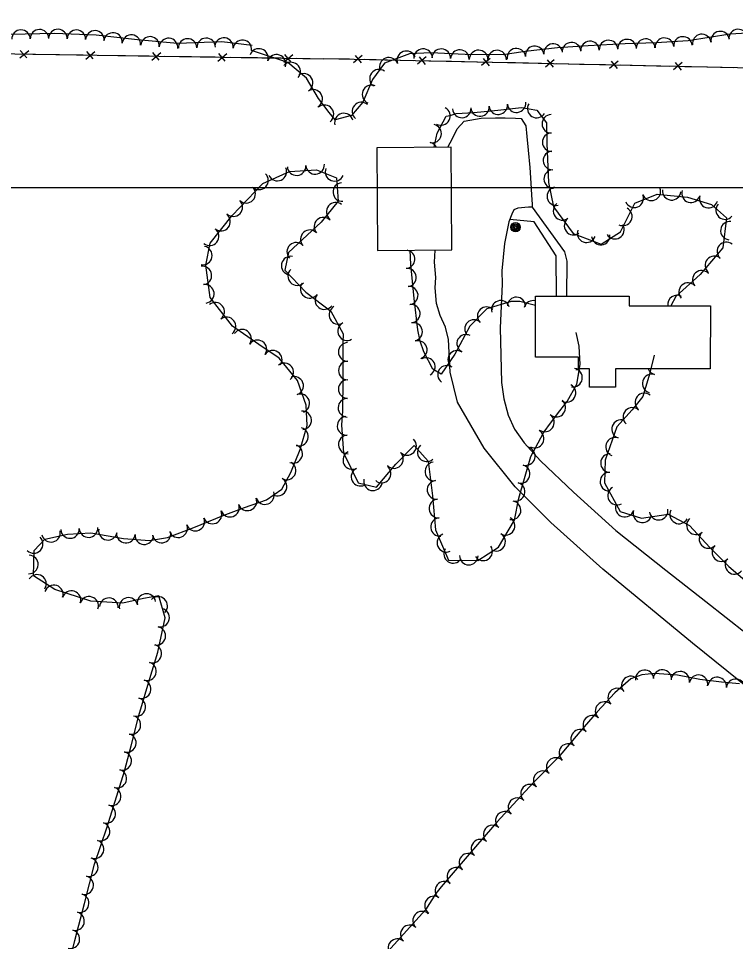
# Model space of a CAD drawing. Extents: x 353423 to 364002, y 127000 to 201942.
# Drawn here: x 362109.8 to 362418.9, y 130175.1 to 130572.9 of the extents above; entities that cross this region are included whole.
import ezdxf

# ---------------------------------------------------------------- set-up
doc = ezdxf.new("R2010")
doc.units = 0
for name, color, linetype in [('E_DTM_SlopeBottom', 7, 'Continuous'), ('E_FEN_Generic', 7, 'Continuous'), ('E_LAND_BrushLine', 7, 'Continuous'), ('E_LAND_TreeLine', 7, 'Continuous'), ('E_MISCPROP', 7, 'Continuous'), ('E_WTR_FlowLine', 7, 'Continuous')]:
    doc.layers.add(name, color=color, linetype=linetype)

msp = doc.modelspace()

# ---------------------------------------------------------------- linework, layer by layer
at = {"layer": 'E_DTM_SlopeBottom'}
for p, q in [((362110.34, 130555.83), (362114.18, 130559.08)), ((362110.56, 130559.13), (362113.37, 130555.85)), ((362138.8, 130555.38), (362142.65, 130558.63)), ((362139.02, 130558.68), (362141.83, 130555.4)), ((362167.26, 130554.93), (362171.11, 130558.18)), ((362167.48, 130558.24), (362170.29, 130554.95)), ((362195.72, 130554.48), (362199.57, 130557.73)), ((362195.95, 130557.79), (362198.75, 130554.5)), ((362224.18, 130554.03), (362228.03, 130557.28)), ((362224.41, 130557.34), (362227.21, 130554.05)), ((362257.93, 130556.89), (362254.18, 130553.77)), ((362257.69, 130553.69), (362254.99, 130556.89)), ((362285.52, 130556.28), (362281.77, 130553.16)), ((362285.28, 130553.08), (362282.58, 130556.28)), ((362313.11, 130555.67), (362309.35, 130552.54)), ((362312.87, 130552.47), (362310.17, 130555.67)), ((362340.69, 130555.06), (362336.94, 130551.93)), ((362340.45, 130551.85), (362337.76, 130555.06)), ((362368.28, 130554.45), (362364.53, 130551.32)), ((362368.04, 130551.24), (362365.34, 130554.44)), ((362395.87, 130553.83), (362392.12, 130550.71)), ((362395.63, 130550.63), (362392.93, 130553.83))]:
    msp.add_line(p, q, dxfattribs=at)
for points in [[(362494.67, 130917.68), (362501.07, 130865.76), (362502.53, 130820.62), (362502.21, 130788.31), (362496.25, 130715.7), (362487.95, 130648.53), (362478.65, 130555.57), (362479.24, 130550.26), (362241.31, 130555.54)], [(361871.36, 130556.18), (361975, 130559.74), (362241.31, 130555.54)], [(362115.9, 130557.52), (362127.47, 130557.33)], [(362127.47, 130557.33), (362137.64, 130557.17)], [(362144.36, 130557.07), (362155.93, 130556.89)], [(362155.93, 130556.89), (362166.1, 130556.73)], [(362172.83, 130556.62), (362184.39, 130556.44)], [(362184.39, 130556.44), (362194.56, 130556.28)], [(362201.29, 130556.17), (362212.85, 130555.99)], [(362212.85, 130555.99), (362223.02, 130555.83)], [(362229.75, 130555.72), (362241.31, 130555.54)], [(362252.52, 130555.29), (362241.31, 130555.54)], [(362268.9, 130554.93), (362259.04, 130555.15)], [(362280.11, 130554.68), (362268.9, 130554.93)], [(362296.49, 130554.32), (362286.63, 130554.53)], [(362307.7, 130554.07), (362296.49, 130554.32)], [(362324.08, 130553.7), (362314.22, 130553.92)], [(362335.29, 130553.46), (362324.08, 130553.7)], [(362351.66, 130553.09), (362341.8, 130553.31)], [(362362.87, 130552.84), (362351.66, 130553.09)], [(362379.25, 130552.48), (362369.39, 130552.7)], [(362390.46, 130552.23), (362379.25, 130552.48)], [(362406.84, 130551.87), (362396.98, 130552.09)], [(362418.05, 130551.62), (362406.84, 130551.87)]]:
    msp.add_lwpolyline(points, dxfattribs=at)
at = {"layer": 'E_FEN_Generic'}
msp.add_line((362192.46, 130452.57), (362190.55, 130466.55), dxfattribs=at)
msp.add_line((362192.46, 130452.57), (362190.55, 130466.55), dxfattribs=at)
for points in [[(362210.51, 130561.19), (362197.45, 130562.73), (362178.26, 130562.11), (362161.13, 130563.62), (362143.3, 130565.7), (362125.29, 130566.34), (362106.35, 130565.96)], [(362210.51, 130561.19), (362197.45, 130562.73), (362178.26, 130562.11), (362161.13, 130563.62), (362143.3, 130565.7), (362125.29, 130566.34), (362106.35, 130565.96)], [(362428.69, 130566.8), (362416.59, 130566.11), (362398.5, 130563.28), (362384.6, 130562.31), (362371.28, 130561.92), (362355.41, 130561.14), (362342.1, 130560.25), (362328.24, 130558.62), (362318.65, 130557.22), (362302.35, 130557.36), (362287.57, 130558.04), (362278.37, 130557.58), (362267.54, 130553.59), (362262.38, 130546.63), (362258.26, 130536.76), (362253.39, 130531.05), (362246.34, 130529.2), (362243.72, 130532.3), (362239.16, 130538.33), (362233.86, 130547.2), (362225.89, 130553.88), (362210.27, 130559.12)], [(362428.69, 130566.8), (362416.59, 130566.11), (362398.5, 130563.28), (362384.6, 130562.31), (362371.28, 130561.92), (362355.41, 130561.14), (362342.1, 130560.25), (362328.24, 130558.62), (362318.65, 130557.22), (362302.35, 130557.36), (362287.57, 130558.04), (362278.37, 130557.58), (362267.54, 130553.59), (362262.38, 130546.63), (362258.26, 130536.76), (362253.39, 130531.05), (362246.34, 130529.2), (362243.72, 130532.3), (362239.16, 130538.33), (362233.86, 130547.2), (362225.89, 130553.88), (362210.27, 130559.12)], [(362288.95, 130517.35), (362290.26, 130523.4), (362294.15, 130530.71), (362295.92, 130531.11), (362298.42, 130531.85), (362306.04, 130532.29), (362316.35, 130533.36), (362326.62, 130534.48), (362333.27, 130533.31), (362337.35, 130527.86), (362337.52, 130518.99), (362338.23, 130502.14), (362340.39, 130491.68), (362348.84, 130480.26), (362360.89, 130475.63), (362369.29, 130480.87), (362375.51, 130493.22), (362385.12, 130497.11), (362398.13, 130495.83), (362408.54, 130492.65), (362415, 130486.91), (362413.4, 130474.02), (362403.69, 130462.54), (362393.13, 130453.03), (362390.96, 130449.07)], [(362190.55, 130466.55), (362192.42, 130475.97), (362201.82, 130487.95), (362215.09, 130501.77), (362226.65, 130506.96), (362238.22, 130507.7), (362246.81, 130504.16), (362247.54, 130494.1), (362240.26, 130485.11), (362226.13, 130472.05), (362224.57, 130464.36), (362233.67, 130454.95), (362244.37, 130446.76), (362249.66, 130437.01), (362249.56, 130433.02), (362249.65, 130417.4), (362249.45, 130403.73), (362249.06, 130397.67), (362249.82, 130385.64), (362256.16, 130372.79), (362264.15, 130370.9), (362272.46, 130380.86), (362280.39, 130388.82), (362286.36, 130382.04), (362288.18, 130367.17), (362289.52, 130352.53), (362295.17, 130339.41), (362307.82, 130339.25), (362316.7, 130345.01), (362323.66, 130356.71), (362325.45, 130366.16), (362330.58, 130384.07), (362335.91, 130394.07), (362335.98, 130394.19), (362339.5, 130399.1), (362343.2, 130403.79), (362346.34, 130407.78), (362350.47, 130415.27), (362351.95, 130423.81), (362351.52, 130431.64), (362350.21, 130437.48)], [(362190.55, 130466.55), (362192.42, 130475.97), (362201.82, 130487.95), (362215.09, 130501.77), (362226.65, 130506.96), (362238.22, 130507.7), (362246.81, 130504.16), (362247.54, 130494.1), (362240.26, 130485.11), (362226.13, 130472.05), (362224.57, 130464.36), (362233.67, 130454.95), (362244.37, 130446.76), (362249.66, 130437.01), (362249.56, 130433.02), (362249.65, 130417.4), (362249.45, 130403.73), (362249.06, 130397.67), (362249.82, 130385.64), (362256.16, 130372.79), (362264.15, 130370.9), (362272.46, 130380.86), (362280.39, 130388.82), (362286.36, 130382.04), (362288.18, 130367.17), (362289.52, 130352.53), (362295.17, 130339.41), (362307.82, 130339.25), (362316.7, 130345.01), (362323.66, 130356.71), (362325.45, 130366.16), (362330.58, 130384.07), (362335.91, 130394.07), (362335.98, 130394.19), (362339.5, 130399.1), (362343.2, 130403.79), (362346.34, 130407.78), (362350.47, 130415.27), (362351.62, 130421.91)], [(362332.6, 130449.23), (362325.92, 130450.87), (362322.16, 130450.96), (362311.66, 130447.71), (362304.33, 130440.31), (362297.91, 130428.18), (362291.98, 130419.53), (362288.32, 130421.72), (362284.44, 130429.27), (362282.93, 130433.79), (362281.89, 130438.74), (362280.29, 130452.17), (362278.88, 130466.83), (362278.6, 130472.96)], [(362129.51, 130156.67), (362134.13, 130175.51), (362138.26, 130191.41), (362142.56, 130208.39), (362148.06, 130224.53), (362155.52, 130248.51), (362158.33, 130259.4), (362161.65, 130272.53), (362165.97, 130286.93), (362169.82, 130299.73), (362172.93, 130314.51), (362170.34, 130324.03), (362163.69, 130322.89), (362154.82, 130320.9), (362140.95, 130321.72), (362125.38, 130326.76), (362116.17, 130332.74), (362116.57, 130343.66), (362121.15, 130348.45), (362130.92, 130350.7), (362140.93, 130351.2), (362155.03, 130348.81), (362166.22, 130347.94), (362173.95, 130349.16), (362185.29, 130353.49), (362197.98, 130358.74), (362207.16, 130362.06), (362216.72, 130365.49), (362223.25, 130370.04), (362227.24, 130377.15), (362231.2, 130387.13), (362234.28, 130397.51), (362233.79, 130406.21), (362230.03, 130416.8), (362222.12, 130426.46), (362213.43, 130432.36), (362201.98, 130440.32), (362192.46, 130452.57)], [(362129.51, 130156.67), (362134.13, 130175.51), (362138.26, 130191.41), (362142.56, 130208.39), (362148.06, 130224.53), (362155.52, 130248.51), (362158.33, 130259.4), (362161.65, 130272.53), (362165.97, 130286.93), (362169.82, 130299.73), (362172.93, 130314.51), (362170.34, 130324.03), (362163.69, 130322.89), (362154.82, 130320.9), (362140.95, 130321.72), (362125.38, 130326.76), (362116.17, 130332.74), (362116.57, 130343.66), (362121.15, 130348.45), (362130.92, 130350.7), (362140.93, 130351.2), (362155.03, 130348.81), (362166.22, 130347.94), (362173.95, 130349.16), (362185.29, 130353.49), (362197.98, 130358.74), (362207.16, 130362.06), (362216.72, 130365.49), (362223.25, 130370.04), (362227.24, 130377.15), (362231.2, 130387.13), (362234.28, 130397.51), (362233.79, 130406.21), (362230.03, 130416.8), (362222.12, 130426.46), (362213.43, 130432.36), (362201.98, 130440.32), (362192.46, 130452.57)], [(362383.85, 130427.78), (362381.8, 130419.61), (362378.97, 130410.01), (362374.33, 130404.23), (362367.64, 130396.87), (362362.7, 130382.49), (362362.39, 130372.7), (362369.12, 130360.47), (362378.38, 130357.52), (362389.84, 130359.26), (362399.05, 130354.35), (362407.78, 130344.86), (362415.98, 130336.75), (362430.85, 130324.09)], [(362382.37, 130421.88), (362381.8, 130419.61), (362378.97, 130410.01), (362374.33, 130404.23), (362367.64, 130396.87), (362362.7, 130382.49), (362362.39, 130372.7), (362369.12, 130360.47), (362378.38, 130357.52), (362389.84, 130359.26), (362399.05, 130354.35), (362407.78, 130344.86), (362415.98, 130336.75), (362430.85, 130324.09)], [(362420.54, 130286.18), (362412.76, 130286.88), (362403.44, 130287.99), (362393.86, 130289.8), (362383.87, 130290.52), (362378.45, 130290.07), (362373.74, 130288.22), (362366.87, 130282.22), (362359.29, 130274.11), (362351.7, 130265.48), (362342.48, 130254.46), (362331.84, 130243.56), (362316.03, 130226.56), (362304.91, 130213.67), (362291.99, 130198.67), (362289.68, 130195.73), (362285.18, 130188.81), (362269.01, 130170.83)]]:
    msp.add_lwpolyline(points, dxfattribs=at)
for centre, radius, start, end in [((362110.86, 130563.96), 4, 1.1479, 181.1326), ((362118.85, 130564.12), 4, 1.1479, 181.1326), ((362126.74, 130564.2), 4, 357.959, 177.9436), ((362134.73, 130563.91), 4, 357.959, 177.9436), ((362142.72, 130563.62), 4, 357.959, 177.9436), ((362150.51, 130562.75), 4, 353.3443, 173.3289), ((362158.45, 130561.82), 4, 353.3443, 173.3289), ((362166.47, 130561.04), 4, 354.9743, 174.959), ((362396.21, 130561.02), 4.01, 4.0042, 183.9889), ((362404.33, 130562.07), 4.01, 8.8932, 188.8779), ((362412.26, 130563.31), 4.01, 8.8932, 188.8779), ((362420.01, 130564.2), 4.01, 3.2612, 183.2458), ((362174.44, 130560.34), 4, 354.9743, 174.959), ((362182.68, 130560.15), 4, 1.8547, 181.8394), ((362190.67, 130560.41), 4, 1.8547, 181.8394), ((362198.35, 130560.51), 4, 353.32, 173.3047), ((362206.29, 130559.58), 4, 353.32, 173.3047), ((362340.27, 130557.92), 4.01, 6.7422, 186.7269), ((362348.15, 130558.55), 4.01, 3.8069, 183.7916), ((362356.12, 130559.07), 4.01, 2.8501, 182.8348), ((362364.13, 130559.47), 4.01, 2.8501, 182.8348), ((362372.1, 130559.85), 4.01, 1.6807, 181.6654), ((362380.11, 130560.08), 4.01, 1.6807, 181.6654), ((362388.21, 130560.46), 4.01, 4.0042, 183.9889), ((362213.4, 130555.85), 4.01, 341.4715, 161.4562), ((362221, 130553.3), 4.01, 341.4715, 161.4562), ((362276.94, 130554.82), 4.01, 20.2534, 200.238), ((362284.19, 130555.77), 4.01, 2.8704, 182.8551), ((362292, 130555.74), 4.01, 357.3819, 177.3666), ((362300.01, 130555.37), 4.01, 357.3819, 177.3666), ((362308.11, 130555.21), 4.01, 359.5085, 179.4932), ((362316.13, 130555.14), 4.01, 359.5085, 179.4932), ((362324.41, 130555.94), 4.01, 8.2791, 188.2638), ((362332.3, 130556.98), 4.01, 6.7422, 186.7269), ((362227.28, 130549.97), 4.01, 320.0616, 140.0463), ((362269.42, 130552.04), 4.01, 20.2534, 200.238), ((362232.67, 130545.1), 4.01, 300.8763, 120.861), ((362265.18, 130546.88), 4.01, 53.4261, 233.4107), ((362236.79, 130538.21), 4.01, 300.8763, 120.861), ((362261.95, 130540.15), 4.01, 67.3808, 247.3655), ((362241.65, 130531.56), 4.01, 307.12, 127.1046), ((362257.6, 130532.75), 4.01, 49.5348, 229.5195), ((362291.87, 130530.86), 3.97, 242.0003, 61.985), ((362300.88, 130534.08), 3.97, 183.2754, 3.26), ((362308.7, 130534.65), 3.97, 185.9328, 5.9174), ((362316.59, 130535.48), 3.97, 186.2646, 6.2492), ((362324.49, 130536.34), 3.97, 186.2646, 6.2492), ((362333.13, 130534.02), 3.97, 148.6583, 328.6429), ((362250.07, 130528.01), 4.01, 14.736, 194.7207), ((362339.43, 130527.48), 3.97, 91.1443, 271.1289), ((362288.1, 130523.25), 3.97, 257.7301, 77.7148), ((362339.59, 130519.54), 3.97, 91.1443, 271.1289), ((362286.41, 130515.49), 3.97, 28.0457, 77.7148), ((362339.91, 130511.65), 3.97, 92.4073, 272.392), ((362229.66, 130509.25), 4, 183.6435, 3.6282), ((362237.65, 130509.76), 4, 183.6435, 3.6282), ((362213.46, 130503.09), 4, 226.1772, 46.1619), ((362221.37, 130506.89), 4, 204.201, 24.1857), ((362246.01, 130506.76), 4, 157.6346, 337.6193), ((362340.24, 130503.71), 3.97, 92.4073, 272.392), ((362249.35, 130498.06), 4, 94.1746, 274.1593), ((362207.92, 130497.32), 4, 226.1772, 46.1619), ((362341.57, 130496.24), 3.97, 101.693, 281.6777), ((362382.6, 130498.33), 3.97, 202.0533, 22.038), ((362391.36, 130498.58), 3.97, 174.3608, 354.3454), ((362399.63, 130497.54), 3.97, 163.067, 343.0517), ((362202.38, 130491.55), 4, 226.1772, 46.1619), ((362246.54, 130489.54), 4, 50.9899, 230.9746), ((362375.23, 130495.35), 3.97, 202.0533, 22.038), ((362407.23, 130495.23), 3.97, 163.067, 343.0517), ((362344.27, 130489.93), 3.97, 126.5071, 306.4918), ((362370.32, 130487.55), 3.97, 243.2832, 63.2679), ((362414.36, 130490.26), 3.97, 138.3438, 318.3285), ((362197.08, 130485.29), 4, 231.8914, 51.8761), ((362241.23, 130483.16), 4, 42.7709, 222.7556), ((362349, 130483.54), 3.97, 126.5071, 306.4918), ((362192.14, 130479), 4, 231.8914, 51.8761), ((362235.36, 130477.73), 4, 42.7709, 222.7556), ((362354.63, 130480.27), 3.97, 158.9905, 338.9752), ((362366.9, 130481.83), 3.97, 211.9701, 31.9548), ((362416.42, 130481.45), 3.97, 82.9439, 262.9286), ((362360.8, 130479.25), 3.97, 185.9862, 5.9709), ((362189.24, 130470.7), 4, 258.7574, 78.7421), ((362229.48, 130472.3), 4, 42.7709, 222.7556), ((362414.86, 130472.53), 3.97, 49.7845, 229.7692), ((362227.11, 130466.37), 4, 78.5115, 258.4961), ((362276.74, 130469.11), 3.89, 272.5991, 81.3451), ((362409.73, 130466.46), 3.97, 49.7845, 229.7692), ((362189.04, 130462.12), 4, 277.7823, 97.767), ((362229.91, 130461.85), 4, 134.0425, 314.0272), ((362277.37, 130461.25), 3.89, 275.5065, 95.4911), ((362404.3, 130460.29), 3.97, 42.009, 221.9936), ((362190.13, 130454.19), 4, 277.7823, 97.767), ((362235.28, 130456.35), 4, 142.5687, 322.5534), ((362398.4, 130454.98), 3.97, 42.009, 221.9936), ((362241.63, 130451.49), 4, 142.5687, 322.5534), ((362278.12, 130453.51), 3.89, 275.5065, 95.4911), ((362194.54, 130446.49), 4, 307.8473, 127.832), ((362317.54, 130447.39), 3.89, 17.2181, 197.2027), ((362324.42, 130448.87), 3.89, 358.6361, 178.6208), ((362331.58, 130447.38), 3.89, 74.7396, 166.2111), ((362393.65, 130449.64), 3.97, 61.3198, 188.2845), ((362247.62, 130445.16), 4, 118.4977, 298.4824), ((362279.01, 130445.73), 3.89, 276.7816, 96.7663), ((362311.52, 130444.67), 3.89, 45.245, 225.2297), ((362199.44, 130440.17), 4, 307.8473, 127.832), ((362280, 130437.84), 3.89, 281.8456, 101.8303), ((362306.04, 130439.14), 3.89, 45.245, 225.2297), ((362206.17, 130434.85), 4, 325.1961, 145.1808), ((362251.43, 130438.13), 4, 118.4977, 298.4824), ((362212.76, 130430.28), 4, 325.8681, 145.8528), ((362282.02, 130430.09), 3.89, 288.5263, 108.511), ((362302.67, 130432.81), 3.89, 62.1206, 242.1053), ((362219.38, 130425.79), 4, 325.8681, 145.8528), ((362251.68, 130429.16), 4, 90.3341, 270.3188), ((362285.47, 130422.8), 3.89, 297.2003, 117.185), ((362298.76, 130425.83), 3.89, 55.577, 235.5617), ((362224.37, 130420.41), 4, 309.3177, 129.3024), ((362251.72, 130421.16), 4, 90.3341, 270.3188), ((362294.36, 130419.41), 3.89, 55.577, 235.5617), ((362348.83, 130418.09), 4, 260.1736, 80.1583), ((362349.76, 130425.52), 4, 273.1226, 295.476), ((362384.91, 130423.38), 4.01, 201.9497, 255.8901), ((362228.6, 130414.57), 4, 289.5215, 109.5062), ((362382.79, 130415.56), 4.01, 73.5535, 253.5382), ((362251.68, 130413.12), 4, 89.1613, 269.1459), ((362345.98, 130411.46), 4, 241.1716, 61.1563), ((362231.27, 130407.03), 4, 289.5215, 109.5062), ((362379.59, 130407.44), 4.01, 51.3213, 231.306), ((362251.56, 130405.12), 4, 89.1613, 269.1459), ((362341.63, 130405.18), 4, 231.7808, 51.7655), ((362232.06, 130399.71), 4, 273.2371, 93.2218), ((362336.69, 130398.77), 4, 234.3884, 54.373), ((362374.39, 130401.17), 4.01, 47.7506, 227.7353), ((362251.18, 130397.29), 4, 93.6246, 273.6093), ((362369.53, 130395.9), 4.01, 71.0139, 250.9985), ((362230.66, 130392.67), 4, 253.4717, 73.4564), ((362332.31, 130391.77), 4, 241.9405, 61.9252), ((362251.68, 130389.31), 4, 93.6246, 273.6093), ((362277.29, 130388.67), 4, 225.105, 45.0897), ((362366.92, 130388.31), 4.01, 71.0139, 250.9985), ((362228.2, 130385.26), 4, 248.3787, 68.3633), ((362253.67, 130382.57), 4, 116.2868, 296.2715), ((362285.73, 130385.92), 4, 131.409, 311.3936), ((362328.46, 130384.27), 4, 254.0348, 74.0195), ((362271.64, 130383), 4, 225.105, 45.0897), ((362364.76, 130381.29), 4.01, 88.2002, 268.1849), ((362225.36, 130378.08), 4, 240.6691, 60.6537), ((362257.21, 130375.4), 4, 116.2868, 296.2715), ((362266.33, 130376.78), 4, 230.1885, 50.1732), ((362289.01, 130377.66), 4, 96.996, 276.9807), ((362326.26, 130376.58), 4, 254.0348, 74.0195), ((362221.44, 130371.11), 4, 240.6691, 60.6537), ((362262.6, 130373.41), 4, 166.6944, 346.6791), ((362364.5, 130373.27), 4.01, 88.2002, 268.1849), ((362289.98, 130369.72), 4, 96.996, 276.9807), ((362324.06, 130368.89), 4, 254.0348, 74.0195), ((362367.78, 130367.25), 4.01, 118.8533, 298.838), ((362208.48, 130364.76), 4, 199.7628, 19.7475), ((362216.01, 130367.46), 4, 199.7628, 19.7475), ((362200.95, 130362.04), 4, 199.8679, 19.8526), ((362290.79, 130361.69), 4, 95.2134, 275.1981), ((362322.32, 130360.89), 4, 259.2526, 79.2373), ((362371.13, 130362.03), 4.01, 162.3519, 342.3366), ((362193.41, 130359.12), 4, 202.5027, 22.4873), ((362378.77, 130359.6), 4.01, 162.3519, 342.3366), ((362385.74, 130360.76), 4.01, 188.6433, 8.628), ((362394.52, 130359.14), 4.01, 151.9355, 331.9202), ((362178.61, 130353.18), 4, 200.8825, 20.8672), ((362186.02, 130356.05), 4, 202.5027, 22.4873), ((362291.51, 130353.73), 4, 95.2134, 275.1981), ((362319.74, 130354.22), 4, 239.2749, 59.2596), ((362401.79, 130354.47), 4.01, 132.6033, 312.588), ((362123.79, 130351.21), 4, 192.9338, 12.9184), ((362131.98, 130352.85), 4, 182.8826, 2.8673), ((362139.97, 130353.25), 4, 182.8826, 2.8673), ((362148.32, 130352.07), 4, 170.374, 350.3587), ((362156.03, 130350.83), 4, 175.5886, 355.5733), ((362164, 130350.21), 4, 175.5886, 355.5733), ((362171.44, 130350.89), 4, 188.9909, 8.9756), ((362294.21, 130346.94), 4, 113.3284, 293.3131), ((362315.65, 130347.35), 4, 239.2749, 59.2596), ((362407.22, 130348.56), 4.01, 132.6033, 312.588), ((362116.31, 130346.42), 4, 226.3535, 46.3382), ((362297.14, 130342.14), 4, 147.9856, 327.9702), ((362310.09, 130343.22), 4, 212.9653, 32.95), ((362412.75, 130342.89), 4.01, 135.3098, 315.2945), ((362114.25, 130337.56), 4, 267.8943, 87.879), ((362303.9, 130341.39), 4, 179.2781, 359.2628), ((362418.4, 130337.43), 4.01, 139.6071, 319.5918), ((362117.76, 130329.21), 4, 327.0122, 146.9969), ((362125, 130324.68), 4, 342.0645, 162.0491), ((362132.61, 130322.22), 4, 342.0645, 162.0491), ((362140.22, 130319.75), 4, 342.0645, 162.0491), ((362148.72, 130319.16), 4, 356.6218, 176.6065), ((362157.24, 130319.3), 4, 12.6253, 192.61), ((362164.96, 130320.98), 4, 9.7967, 189.7814), ((362170.01, 130319.69), 4, 316.2326, 136.2173), ((362170.82, 130314.64), 4, 258.0936, 78.0783), ((362169.17, 130306.81), 4, 258.0936, 78.0783), ((362167.47, 130299.18), 4, 253.2637, 73.2483), ((362165.16, 130291.52), 4, 253.2637, 73.2483), ((362379.67, 130288.07), 4, 4.7905, 184.7752), ((362387.32, 130288.17), 4, 355.889, 175.8737), ((362395.03, 130287.45), 4, 349.336, 169.3207), ((362162.86, 130283.86), 4, 253.3179, 73.3026), ((362373.7, 130285.4), 4, 41.1227, 221.1074), ((362402.89, 130285.97), 4, 349.336, 169.3207), ((362410.96, 130284.99), 4, 353.1787, 173.1634), ((362418.98, 130284.22), 4, 354.8618, 174.8464), ((362367.88, 130280.24), 4, 46.9491, 226.9338), ((362160.56, 130276.2), 4, 253.3179, 73.3026), ((362362.42, 130274.4), 4, 46.9491, 226.9338), ((362158.44, 130268.39), 4, 255.8257, 75.8104), ((362357.13, 130268.49), 4, 48.659, 228.6437), ((362156.48, 130260.63), 4, 255.8257, 75.8104), ((362351.92, 130262.49), 4, 50.0816, 230.0663), ((362346.79, 130256.36), 4, 50.0816, 230.0663), ((362154.49, 130252.89), 4, 255.5638, 75.5485), ((362341.34, 130250.3), 4, 45.7099, 225.6946), ((362152.33, 130245.3), 4, 252.7265, 72.7111), ((362335.76, 130244.58), 4, 45.7099, 225.6946), ((362330.29, 130238.82), 4, 47.0918, 227.0765), ((362149.96, 130237.66), 4, 252.7265, 72.7111), ((362324.85, 130232.97), 4, 47.0918, 227.0765), ((362147.58, 130230.02), 4, 252.7265, 72.7111), ((362319.4, 130227.11), 4, 47.0918, 227.0765), ((362145.15, 130222.46), 4, 251.1754, 71.16), ((362314.16, 130221.18), 4, 49.2089, 229.1936), ((362308.93, 130215.13), 4, 49.2089, 229.1936), ((362142.57, 130214.89), 4, 251.1754, 71.16), ((362140.08, 130207.12), 4, 255.7952, 75.7799), ((362303.71, 130209.08), 4, 49.2739, 229.2586), ((362298.5, 130203.02), 4, 49.2739, 229.2586), ((362138.11, 130199.36), 4, 255.7952, 75.7799), ((362293.36, 130197.02), 4, 51.9107, 231.8954), ((362136.15, 130191.62), 4, 255.4553, 75.44), ((362288.87, 130190.64), 4, 56.9893, 236.974), ((362134.14, 130183.88), 4, 255.4553, 75.44), ((362283.76, 130184.1), 4, 48.0215, 228.0062), ((362132.13, 130176.13), 4, 255.4553, 75.44), ((362278.42, 130178.16), 4, 48.0215, 228.0062), ((362273.07, 130172.22), 4, 48.0215, 228.0062)]:
    msp.add_arc(centre, radius, start, end, dxfattribs=at)
at = {"layer": 'E_LAND_BrushLine'}
for centre, radius in [((362324.04, 130482.88), 2.02), ((362324.03, 130482.87), 1.52), ((362324.06, 130482.9), 1.01), ((362324.05, 130482.9), 0.502)]:
    msp.add_circle(centre, radius, dxfattribs=at)
at = {"layer": 'E_LAND_TreeLine'}
msp.add_line((360000, 130500), (363500, 130500), dxfattribs=at)
at = {"layer": 'E_MISCPROP'}
for points in [[(362294.83, 130517.4), (362296.8, 130521.1), (362298.81, 130525.24), (362301.91, 130528.59), (362309.28, 130529.87), (362315.33, 130530.01), (362319.62, 130529.98), (362323.95, 130529.92), (362326.52, 130529.7), (362328.43, 130526.54), (362328.95, 130522.05), (362329.47, 130516.15), (362330.17, 130508.6), (362330.65, 130501.92), (362330.98, 130496.92), (362331.24, 130492.76), (362331.15, 130491.6), (362329.57, 130491.53), (362324.98, 130491.1), (362323.34, 130490.37), (362322.46, 130488.55), (362321.21, 130485.17), (362319.28, 130475.83), (362318.12, 130464.07), (362318.22, 130458.34), (362317.45, 130439.49), (362317.97, 130416), (362318.96, 130409), (362320.82, 130401.97), (362323.63, 130395.87), (362327.76, 130390.06), (362334.79, 130382.18), (362349.04, 130368.68), (362367.24, 130352.15), (362388.8, 130335.12), (362406.08, 130321.57), (362423.53, 130307.83)], [(362331.15, 130491.6), (362345.17, 130472.36), (362346.21, 130468.26), (362346.07, 130453.23)], [(362341.69, 130453.24), (362341.48, 130470.58), (362332, 130485.29), (362321.62, 130486.28)], [(362424.74, 130283.94), (362400.33, 130303.59), (362361.61, 130335.49), (362339.29, 130355.6), (362323.87, 130371.05), (362310.47, 130387.75), (362299.02, 130407.47), (362295.9, 130420.45), (362295.17, 130434.52), (362293.78, 130439.9), (362291.58, 130444.93), (362289.9, 130450.02), (362289.46, 130456.76), (362289.64, 130461.27), (362289.13, 130467.86), (362289.41, 130473.05)]]:
    msp.add_lwpolyline(points, dxfattribs=at)
at = {"layer": 'E_WTR_FlowLine'}
for points in [[(362296.57, 130473.1), (362296.23, 130517.41), (362264.22, 130517.16), (362264.56, 130472.85)], [(362332.61, 130453.26), (362373.05, 130453.19), (362373.04, 130449.1), (362408.01, 130449.04), (362407.96, 130421.84), (362367.19, 130421.9), (362367.18, 130414.02), (362355.98, 130414.04), (362355.99, 130421.9), (362351.17, 130421.91), (362351.17, 130426.92), (362332.57, 130426.95)]]:
    msp.add_lwpolyline(points, close=True, dxfattribs=at)

doc.saveas('drawing.dxf')
